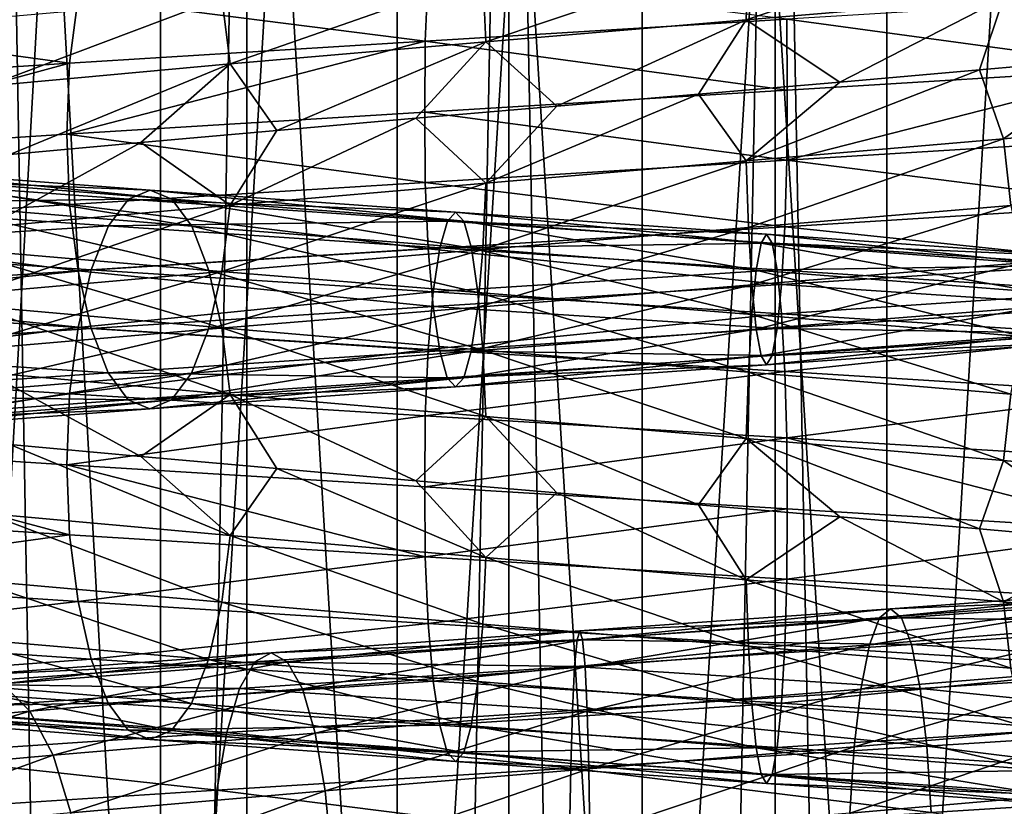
# Model space of a CAD drawing. Header units: metres. Extents: x -109 to 109, y -917 to 389.
# Tile 457 of 656: x -6 to 3, y -426 to -419. Entities that reach past the tile are written whole.
import ezdxf

# ---------------------------------------------------------------- set-up
doc = ezdxf.new("R2010")
doc.units = ezdxf.units.M
doc.layers.add('solid_24503124_XXX_01_SW0001', color=7, linetype='CONTINUOUS')
doc.layers.add('solid_24503124_XXX_01_SW0001_01', color=7, linetype='CONTINUOUS')

msp = doc.modelspace()

# ---------------------------------------------------------------- linework, layer by layer
at = {"layer": 'solid_24503124_XXX_01_SW0001'}
for points in [[(-4.3349, -399, -411.439667), (-4.3349, -434.5, -411.439667), (-6.317186, -434.5, -410.452606)], [(-6.317186, -399, -410.452606), (-4.3349, -399, -411.439667), (-6.317186, -434.5, -410.452606)], [(-6.317186, -399, -390.047394), (-6.317186, -434.5, -390.047394), (-4.3349, -434.5, -389.060333)], [(-4.3349, -399, -389.060333), (-6.317186, -399, -390.047394), (-4.3349, -434.5, -389.060333)], [(-2.204994, -399, -412.045685), (-2.204994, -434.5, -412.045685), (-4.3349, -434.5, -411.439667)], [(-4.3349, -399, -411.439667), (-2.204994, -399, -412.045685), (-4.3349, -434.5, -411.439667)], [(-4.3349, -399, -389.060333), (-4.3349, -434.5, -389.060333), (-2.204994, -434.5, -388.454315)], [(-2.204994, -399, -388.454315), (-4.3349, -399, -389.060333), (-2.204994, -434.5, -388.454315)], [(-2.204994, -434.5, -412.045685), (0, -399, -412.25), (0, -434.5, -412.25)], [(-2.204994, -399, -388.454315), (0, -434.5, -388.25), (0, -399, -388.25)], [(-2.204994, -399, -388.454315), (-2.204994, -434.5, -388.454315), (0, -434.5, -388.25)], [(-2.204994, -399, -412.045685), (0, -399, -412.25), (-2.204994, -434.5, -412.045685)], [(2.204994, -399, -412.045685), (2.204994, -434.5, -412.045685), (0, -434.5, -412.25)], [(0, -399, -412.25), (2.204994, -399, -412.045685), (0, -434.5, -412.25)], [(-5.794521, -410, 11.637158), (-5.795265, -535, 11.636799), (-3.557269, -535, 12.503851)], [(-3.557472, -410, -12.503769), (-3.557269, -535, -12.503851), (-5.795265, -535, -11.636799)], [(-3.557472, -410, -12.503769), (-5.795265, -535, -11.636799), (-5.794586, -410, -11.637126)], [(-5.794521, -410, 11.637158), (-3.557269, -535, 12.503851), (-3.557692, -410, 12.503706)], [(-3.557692, -410, 12.503706), (-3.557269, -535, 12.503851), (-1.199402, -410, 12.944548)], [(-1.199508, -410, -12.944538), (-3.557269, -535, -12.503851), (-3.557472, -410, -12.503769)], [(-1.199402, -410, 12.944548), (-3.557269, -535, 12.503851), (-1.198704, -535, 12.944597)], [(-1.199508, -410, -12.944538), (-1.198704, -535, -12.944597), (-3.557269, -535, -12.503851)], [(1.19961, -410, -12.944529), (-1.198704, -535, -12.944597), (-1.199508, -410, -12.944538)], [(1.19961, -410, -12.944529), (1.198704, -535, -12.944597), (-1.198704, -535, -12.944597)], [(-1.924948, -418.587891, 18.521029), (-5.077734, -418.786316, 17.914976), (-1.953857, -419.186493, 18.799177)], [(-3.707618, -419.391174, 13.08101), (-3.783418, -418.791962, 13.348442), (-1.434278, -418.593536, 13.800012)], [(-1.405543, -419.192749, 13.523532), (-3.707618, -419.391174, 13.08101), (-1.434278, -418.593536, 13.800012)], [(-5.077734, -418.786316, 17.914976), (-8.079342, -418.984741, 16.777199), (-5.153991, -419.384918, 18.184023)], [(-5.899307, -419.5896, 12.250237), (-6.019915, -418.990387, 12.500684), (-3.783418, -418.791962, 13.348442)], [(-3.707618, -419.391174, 13.08101), (-5.899307, -419.5896, 12.250237), (-3.783418, -418.791962, 13.348442)], [(-5.077734, -418.786316, 17.914976), (-5.153991, -419.384918, 18.184023), (-1.953857, -419.186493, 18.799177)], [(-8.079342, -418.984741, 16.777199), (-8.200678, -419.583344, 17.029158), (-5.153991, -419.384918, 18.184023)], [(0.937949, -418.994293, 13.56422), (-0.766435, -419.771088, 13.478014), (-1.405543, -419.192749, 13.523532)], [(0.937949, -418.994293, 13.56422), (0.507947, -419.662506, 13.490337), (-0.766435, -419.771088, 13.478014)], [(-1.953857, -419.186493, 18.799177), (-5.180642, -420.023254, 18.279186), (-1.956721, -419.824402, 18.898239)], [(-1.953857, -419.186493, 18.799177), (-5.153991, -419.384918, 18.184023), (-5.180642, -420.023254, 18.279186)], [(-1.405543, -419.192749, 13.523532), (-3.289145, -419.988708, 13.092402), (-3.707618, -419.391174, 13.08101)], [(-1.405543, -419.192749, 13.523532), (-2.035896, -419.879822, 13.344814), (-3.289145, -419.988708, 13.092402)], [(-1.405543, -419.192749, 13.523532), (-0.766435, -419.771088, 13.478014), (-2.035896, -419.879822, 13.344814)], [(-5.153991, -419.384918, 18.184023), (-8.239533, -420.221436, 17.120136), (-5.180642, -420.023254, 18.279186)], [(-5.153991, -419.384918, 18.184023), (-8.200678, -419.583344, 17.029158), (-8.239533, -420.221436, 17.120136)], [(-3.707618, -419.391174, 13.08101), (-5.693189, -420.206238, 12.240674), (-5.899307, -419.5896, 12.250237)], [(-3.707618, -419.391174, 13.08101), (-4.512514, -420.097565, 12.723298), (-5.693189, -420.206238, 12.240674)], [(-3.707618, -419.391174, 13.08101), (-3.289145, -419.988708, 13.092402), (-4.512514, -420.097565, 12.723298)], [(-1.405742, -420.463196, 13.525446), (-2.035896, -419.879822, 13.344814), (-0.766435, -419.771088, 13.478014)], [(-1.956721, -419.824402, 18.898239), (-5.180642, -420.023254, 18.279186), (-1.954056, -420.45694, 18.801092)], [(-3.708143, -420.661621, 13.082861), (-3.289145, -419.988708, 13.092402), (-2.035896, -419.879822, 13.344814)], [(-1.405742, -420.463196, 13.525446), (-3.708143, -420.661621, 13.082861), (-2.035896, -419.879822, 13.344814)], [(-5.180642, -420.023254, 18.279186), (-8.239533, -420.221436, 17.120136), (-5.154516, -420.655365, 18.185875)], [(-5.180642, -420.023254, 18.279186), (-5.154516, -420.655365, 18.185875), (-1.954056, -420.45694, 18.801092)], [(-3.708143, -420.661621, 13.082861), (-4.512514, -420.097565, 12.723298), (-3.289145, -419.988708, 13.092402)], [(-5.900142, -420.860046, 12.25197), (-5.693189, -420.206238, 12.240674), (-4.512514, -420.097565, 12.723298)], [(-3.708143, -420.661621, 13.082861), (-5.900142, -420.860046, 12.25197), (-4.512514, -420.097565, 12.723298)], [(-8.239533, -420.221436, 17.120136), (-8.201512, -420.85379, 17.030891), (-5.154516, -420.655365, 18.185875)], [(-7.048844, -420.328552, -14.637312), (-4.430083, -420.526978, -15.62997), (-7.358674, -420.408539, -15.280691)], [(-4.23543, -420.608582, -14.943207), (-4.430083, -420.526978, -15.62997), (-7.048844, -420.328552, -14.637312)], [(-6.739126, -420.410156, -13.994165), (-4.23543, -420.608582, -14.943207), (-7.048844, -420.328552, -14.637312)], [(-7.358674, -420.408539, -15.280691), (-4.624806, -420.606964, -16.31698), (-7.646178, -420.650116, -15.877708)], [(-4.430083, -420.526978, -15.62997), (-4.624806, -420.606964, -16.31698), (-7.358674, -420.408539, -15.280691)], [(-4.05495, -420.851776, -14.306448), (-4.23543, -420.608582, -14.943207), (-6.739126, -420.410156, -13.994165)], [(-6.451959, -420.65332, -13.397847), (-4.05495, -420.851776, -14.306448), (-6.739126, -420.410156, -13.994165)], [(-1.954056, -420.45694, 18.801092), (-5.154516, -420.655365, 18.185875), (-1.925321, -421.056122, 18.524612)], [(-3.7844, -421.260223, 13.351909), (-3.708143, -420.661621, 13.082861), (-1.405742, -420.463196, 13.525446)], [(-1.434651, -421.061768, 13.803596), (-3.7844, -421.260223, 13.351909), (-1.405742, -420.463196, 13.525446)], [(-4.430083, -420.526978, -15.62997), (-1.679427, -420.725403, -16.158722), (-4.624806, -420.606964, -16.31698)], [(-1.605635, -420.807007, -15.448727), (-1.679427, -420.725403, -16.158722), (-4.430083, -420.526978, -15.62997)], [(-4.23543, -420.608582, -14.943207), (-1.605635, -420.807007, -15.448727), (-4.430083, -420.526978, -15.62997)], [(-5.154516, -420.655365, 18.185875), (-8.201512, -420.85379, 17.030891), (-5.078717, -421.254578, 17.918442)], [(-7.646178, -420.650116, -15.877708), (-4.805497, -420.848541, -16.954485), (-7.890769, -421.0466, -16.385616)], [(-4.624806, -420.606964, -16.31698), (-4.805497, -420.848541, -16.954485), (-7.646178, -420.650116, -15.877708)], [(-3.901546, -421.249664, -13.765214), (-4.05495, -420.851776, -14.306448), (-6.451959, -420.65332, -13.397847)], [(-6.207871, -421.051239, -12.890986), (-3.901546, -421.249664, -13.765214), (-6.451959, -420.65332, -13.397847)], [(-6.021478, -421.458649, 12.50393), (-5.900142, -420.860046, 12.25197), (-3.708143, -420.661621, 13.082861)], [(-3.7844, -421.260223, 13.351909), (-6.021478, -421.458649, 12.50393), (-3.708143, -420.661621, 13.082861)], [(-5.154516, -420.655365, 18.185875), (-5.078717, -421.254578, 17.918442), (-1.925321, -421.056122, 18.524612)], [(-4.624806, -420.606964, -16.31698), (-1.753245, -420.805389, -16.868975), (-4.805497, -420.848541, -16.954485)], [(-1.679427, -420.725403, -16.158722), (-1.753245, -420.805389, -16.868975), (-4.624806, -420.606964, -16.31698)], [(-1.537215, -421.050201, -14.790426), (-1.605635, -420.807007, -15.448727), (-4.23543, -420.608582, -14.943207)], [(-4.05495, -420.851776, -14.306448), (-1.537215, -421.050201, -14.790426), (-4.23543, -420.608582, -14.943207)], [(-1.679427, -420.725403, -16.158722), (1.120717, -420.923828, -16.20734), (-1.753245, -420.805389, -16.868975)], [(1.071474, -421.005432, -15.495208), (1.120717, -420.923828, -16.20734), (-1.679427, -420.725403, -16.158722)], [(-1.605635, -420.807007, -15.448727), (1.071474, -421.005432, -15.495208), (-1.679427, -420.725403, -16.158722)], [(-1.753245, -420.805389, -16.868975), (-1.821745, -421.046967, -17.528046), (-4.805497, -420.848541, -16.954485)], [(-1.753245, -420.805389, -16.868975), (1.169978, -421.003815, -16.919729), (-1.821745, -421.046967, -17.528046)], [(1.120717, -420.923828, -16.20734), (1.169978, -421.003815, -16.919729), (-1.753245, -420.805389, -16.868975)], [(1.025817, -421.248627, -14.834927), (1.071474, -421.005432, -15.495208), (-1.605635, -420.807007, -15.448727)], [(-1.537215, -421.050201, -14.790426), (1.025817, -421.248627, -14.834927), (-1.605635, -420.807007, -15.448727)], [(-8.201512, -420.85379, 17.030891), (-8.080905, -421.453003, 16.780445), (-5.078717, -421.254578, 17.918442)], [(-4.805497, -420.848541, -16.954485), (-4.959219, -421.245026, -17.496838), (-7.890769, -421.0466, -16.385616)], [(-4.805497, -420.848541, -16.954485), (-1.821745, -421.046967, -17.528046), (-4.959219, -421.245026, -17.496838)], [(-1.47906, -421.44809, -14.230883), (-1.537215, -421.050201, -14.790426), (-4.05495, -420.851776, -14.306448)], [(-3.901546, -421.249664, -13.765214), (-1.47906, -421.44809, -14.230883), (-4.05495, -420.851776, -14.306448)], [(1.169978, -421.003815, -16.919729), (1.215689, -421.245392, -17.580782), (-1.821745, -421.046967, -17.528046)], [(-7.890769, -421.0466, -16.385616), (-4.959219, -421.245026, -17.496838), (-8.079342, -421.564362, -16.777199)], [(-3.783418, -421.768433, -13.348442), (-3.901546, -421.249664, -13.765214), (-6.207871, -421.051239, -12.890986)], [(-6.019915, -421.570007, -12.500684), (-3.783418, -421.768433, -13.348442), (-6.207871, -421.051239, -12.890986)], [(-1.925321, -421.056122, 18.524612), (-5.078717, -421.254578, 17.918442), (-1.880539, -421.57489, 18.093742)], [(-1.821745, -421.046967, -17.528046), (-1.88002, -421.443451, -18.088745), (-4.959219, -421.245026, -17.496838)], [(-3.902915, -421.777985, 13.770046), (-3.7844, -421.260223, 13.351909), (-1.434651, -421.061768, 13.803596)], [(-1.479579, -421.579529, 14.235879), (-3.902915, -421.777985, 13.770046), (-1.434651, -421.061768, 13.803596)], [(-1.821745, -421.046967, -17.528046), (1.215689, -421.245392, -17.580782), (-1.88002, -421.443451, -18.088745)], [(0.987009, -421.646515, -14.2737), (1.025817, -421.248627, -14.834927), (-1.537215, -421.050201, -14.790426)], [(-1.47906, -421.44809, -14.230883), (0.987009, -421.646515, -14.2737), (-1.537215, -421.050201, -14.790426)], [(-5.078717, -421.254578, 17.918442), (-8.080905, -421.453003, 16.780445), (-4.960589, -421.773346, 17.501671)], [(-4.959219, -421.245026, -17.496838), (-5.077734, -421.762787, -17.914976), (-8.079342, -421.564362, -16.777199)], [(-6.210051, -421.97641, 12.895513), (-6.021478, -421.458649, 12.50393), (-3.7844, -421.260223, 13.351909)], [(-3.902915, -421.777985, 13.770046), (-6.210051, -421.97641, 12.895513), (-3.7844, -421.260223, 13.351909)], [(-5.078717, -421.254578, 17.918442), (-4.960589, -421.773346, 17.501671), (-1.880539, -421.57489, 18.093742)], [(-4.959219, -421.245026, -17.496838), (-1.88002, -421.443451, -18.088745), (-5.077734, -421.762787, -17.914976)], [(-1.434278, -421.966858, -13.800012), (-1.47906, -421.44809, -14.230883), (-3.901546, -421.249664, -13.765214)], [(-3.783418, -421.768433, -13.348442), (-1.434278, -421.966858, -13.800012), (-3.901546, -421.249664, -13.765214)], [(1.215689, -421.245392, -17.580782), (1.254578, -421.641876, -18.143169), (-1.88002, -421.443451, -18.088745)], [(-8.080905, -421.453003, 16.780445), (-7.892949, -421.971771, 16.390142), (-4.960589, -421.773346, 17.501671)], [(-1.88002, -421.443451, -18.088745), (-1.924948, -421.961212, -18.521029), (-5.077734, -421.762787, -17.914976)], [(-1.88002, -421.443451, -18.088745), (1.254578, -421.641876, -18.143169), (-1.924948, -421.961212, -18.521029)], [(0.957125, -422.165314, -13.841532), (0.987009, -421.646515, -14.2737), (-1.47906, -421.44809, -14.230883)], [(-1.434278, -421.966858, -13.800012), (0.957125, -422.165314, -13.841532), (-1.47906, -421.44809, -14.230883)], [(-8.079342, -421.564362, -16.777199), (-5.077734, -421.762787, -17.914976), (-8.200678, -422.162964, -17.029158)], [(-3.707618, -422.367645, -13.08101), (-3.783418, -421.768433, -13.348442), (-6.019915, -421.570007, -12.500684)], [(-5.899307, -422.16922, -12.250237), (-3.707618, -422.367645, -13.08101), (-6.019915, -421.570007, -12.500684)], [(-1.880539, -421.57489, 18.093742), (-4.960589, -421.773346, 17.501671), (-1.822384, -421.972809, 17.534197)], [(-4.056637, -422.174469, 14.312399), (-3.902915, -421.777985, 13.770046), (-1.479579, -421.579529, 14.235879)], [(-1.537855, -421.976044, 14.796578), (-4.056637, -422.174469, 14.312399), (-1.479579, -421.579529, 14.235879)], [(1.254578, -421.641876, -18.143169), (1.284559, -422.159637, -18.576754), (-1.924948, -421.961212, -18.521029)], [(-5.077734, -421.762787, -17.914976), (-5.153991, -422.361389, -18.184023), (-8.200678, -422.162964, -17.029158)], [(-4.960589, -421.773346, 17.501671), (-7.892949, -421.971771, 16.390142), (-4.807184, -422.171234, 16.960436)], [(-6.454642, -422.372894, 13.40342), (-6.210051, -421.97641, 12.895513), (-3.902915, -421.777985, 13.770046)], [(-4.056637, -422.174469, 14.312399), (-6.454642, -422.372894, 13.40342), (-3.902915, -421.777985, 13.770046)], [(-5.077734, -421.762787, -17.914976), (-1.924948, -421.961212, -18.521029), (-5.153991, -422.361389, -18.184023)], [(-4.960589, -421.773346, 17.501671), (-4.807184, -422.171234, 16.960436), (-1.822384, -421.972809, 17.534197)], [(-1.405543, -422.566071, -13.523532), (-1.434278, -421.966858, -13.800012), (-3.783418, -421.768433, -13.348442)], [(-3.707618, -422.367645, -13.08101), (-1.405543, -422.566071, -13.523532), (-3.783418, -421.768433, -13.348442)], [(-7.892949, -421.971771, 16.390142), (-7.648861, -422.369659, 15.883281), (-4.807184, -422.171234, 16.960436)], [(-1.924948, -421.961212, -18.521029), (-1.953857, -422.559814, -18.799177), (-5.153991, -422.361389, -18.184023)], [(-1.822384, -421.972809, 17.534197), (-4.807184, -422.171234, 16.960436), (-1.753965, -422.216003, 16.875896)], [(-4.237328, -422.416046, 14.949903), (-4.056637, -422.174469, 14.312399), (-1.537855, -421.976044, 14.796578)], [(-1.606354, -422.217621, 15.455649), (-4.237328, -422.416046, 14.949903), (-1.537855, -421.976044, 14.796578)], [(-1.924948, -421.961212, -18.521029), (1.284559, -422.159637, -18.576754), (-1.953857, -422.559814, -18.799177)], [(0.937949, -422.764496, -13.56422), (0.957125, -422.165314, -13.841532), (-1.434278, -421.966858, -13.800012)], [(-1.405543, -422.566071, -13.523532), (0.937949, -422.764496, -13.56422), (-1.434278, -421.966858, -13.800012)], [(-8.200678, -422.162964, -17.029158), (-5.153991, -422.361389, -18.184023), (-8.239533, -422.801575, -17.120136)], [(-4.807184, -422.171234, 16.960436), (-7.648861, -422.369659, 15.883281), (-4.626704, -422.414429, 16.323677)], [(-6.742146, -422.614471, 14.000437), (-6.454642, -422.372894, 13.40342), (-4.056637, -422.174469, 14.312399)], [(-4.237328, -422.416046, 14.949903), (-6.742146, -422.614471, 14.000437), (-4.056637, -422.174469, 14.312399)], [(-5.899307, -422.16922, -12.250237), (-5.693189, -422.816772, -12.240674), (-4.512514, -422.925446, -12.723298)], [(-5.899307, -422.16922, -12.250237), (-4.512514, -422.925446, -12.723298), (-3.707618, -422.367645, -13.08101)], [(-4.807184, -422.171234, 16.960436), (-4.626704, -422.414429, 16.323677), (-1.753965, -422.216003, 16.875896)], [(1.284559, -422.159637, -18.576754), (1.303851, -422.75824, -18.85574), (-1.953857, -422.559814, -18.799177)], [(-1.753965, -422.216003, 16.875896), (-4.626704, -422.414429, 16.323677), (-1.680173, -422.297607, 16.165901)], [(-4.432051, -422.496033, 15.636914), (-4.237328, -422.416046, 14.949903), (-1.606354, -422.217621, 15.455649)], [(-1.680173, -422.297607, 16.165901), (-4.432051, -422.496033, 15.636914), (-1.606354, -422.217621, 15.455649)], [(-4.626704, -422.414429, 16.323677), (-4.432051, -422.496033, 15.636914), (-1.680173, -422.297607, 16.165901)], [(-5.153991, -422.361389, -18.184023), (-5.180642, -422.999756, -18.279186), (-8.239533, -422.801575, -17.120136)], [(-7.648861, -422.369659, 15.883281), (-7.361694, -422.612854, 15.286963), (-4.626704, -422.414429, 16.323677)], [(-4.626704, -422.414429, 16.323677), (-7.361694, -422.612854, 15.286963), (-4.432051, -422.496033, 15.636914)], [(-7.051976, -422.694458, 14.643816), (-6.742146, -422.614471, 14.000437), (-4.237328, -422.416046, 14.949903)], [(-4.432051, -422.496033, 15.636914), (-7.051976, -422.694458, 14.643816), (-4.237328, -422.416046, 14.949903)], [(-5.153991, -422.361389, -18.184023), (-1.953857, -422.559814, -18.799177), (-5.180642, -422.999756, -18.279186)], [(-3.707618, -422.367645, -13.08101), (-4.512514, -422.925446, -12.723298), (-3.289145, -423.034302, -13.092402)], [(-3.707618, -422.367645, -13.08101), (-3.289145, -423.034302, -13.092402), (-2.035896, -423.143188, -13.344814)], [(-3.707618, -422.367645, -13.08101), (-2.035896, -423.143188, -13.344814), (-1.405543, -422.566071, -13.523532)], [(-7.361694, -422.612854, 15.286963), (-7.051976, -422.694458, 14.643816), (-4.432051, -422.496033, 15.636914)], [(-1.953857, -422.559814, -18.799177), (-1.956721, -423.198608, -18.898239), (-5.180642, -422.999756, -18.279186)], [(-1.405543, -422.566071, -13.523532), (-2.035896, -423.143188, -13.344814), (-0.766435, -423.251923, -13.478014)], [(-1.953857, -422.559814, -18.799177), (1.303851, -422.75824, -18.85574), (-1.956721, -423.198608, -18.898239)], [(1.303851, -422.75824, -18.85574), (1.305051, -423.396271, -18.95472), (-1.956721, -423.198608, -18.898239)], [(-8.239533, -422.801575, -17.120136), (-5.154516, -423.631836, -18.185875), (-8.201512, -423.433411, -17.030891)], [(-8.239533, -422.801575, -17.120136), (-5.180642, -422.999756, -18.279186), (-5.154516, -423.631836, -18.185875)], [(-5.900142, -423.439667, -12.25197), (-3.708143, -423.638092, -13.082861), (-5.693189, -422.816772, -12.240674)], [(-3.708143, -423.638092, -13.082861), (-4.512514, -422.925446, -12.723298), (-5.693189, -422.816772, -12.240674)], [(-3.708143, -423.638092, -13.082861), (-3.289145, -423.034302, -13.092402), (-4.512514, -422.925446, -12.723298)], [(-5.180642, -422.999756, -18.279186), (-1.954056, -423.830261, -18.801092), (-5.154516, -423.631836, -18.185875)], [(-5.180642, -422.999756, -18.279186), (-1.956721, -423.198608, -18.898239), (-1.954056, -423.830261, -18.801092)], [(-3.708143, -423.638092, -13.082861), (-1.405742, -423.836517, -13.525446), (-3.289145, -423.034302, -13.092402)], [(-1.405742, -423.836517, -13.525446), (-2.035896, -423.143188, -13.344814), (-3.289145, -423.034302, -13.092402)], [(-1.405742, -423.836517, -13.525446), (-0.766435, -423.251923, -13.478014), (-2.035896, -423.143188, -13.344814)], [(-1.956721, -423.198608, -18.898239), (1.305051, -423.396271, -18.95472), (-1.954056, -423.830261, -18.801092)], [(-1.405742, -423.836517, -13.525446), (0.938082, -424.034943, -13.566141), (-0.766435, -423.251923, -13.478014)], [(0.938082, -424.034943, -13.566141), (0.507947, -423.360504, -13.490337), (-0.766435, -423.251923, -13.478014)], [(1.305051, -423.396271, -18.95472), (1.303984, -424.028687, -18.857658), (-1.954056, -423.830261, -18.801092)], [(-8.201512, -423.433411, -17.030891), (-5.154516, -423.631836, -18.185875), (-8.080905, -424.032593, -16.780445)], [(-6.021478, -424.038239, -12.50393), (-3.7844, -424.236694, -13.351909), (-5.900142, -423.439667, -12.25197)], [(-3.7844, -424.236694, -13.351909), (-3.708143, -423.638092, -13.082861), (-5.900142, -423.439667, -12.25197)], [(-5.154516, -423.631836, -18.185875), (-5.078717, -424.231049, -17.918442), (-8.080905, -424.032593, -16.780445)], [(-5.154516, -423.631836, -18.185875), (-1.954056, -423.830261, -18.801092), (-5.078717, -424.231049, -17.918442)], [(-3.7844, -424.236694, -13.351909), (-1.434651, -424.43512, -13.803596), (-3.708143, -423.638092, -13.082861)], [(-1.434651, -424.43512, -13.803596), (-1.405742, -423.836517, -13.525446), (-3.708143, -423.638092, -13.082861)], [(-1.954056, -423.830261, -18.801092), (-1.925321, -424.429474, -18.524612), (-5.078717, -424.231049, -17.918442)], [(-1.954056, -423.830261, -18.801092), (1.303984, -424.028687, -18.857658), (-1.925321, -424.429474, -18.524612)], [(-1.434651, -424.43512, -13.803596), (0.957373, -424.633545, -13.845126), (-1.405742, -423.836517, -13.525446)], [(0.957373, -424.633545, -13.845126), (0.938082, -424.034943, -13.566141), (-1.405742, -423.836517, -13.525446)], [(-8.080905, -424.032593, -16.780445), (-5.078717, -424.231049, -17.918442), (-7.892949, -424.551361, -16.390142)], [(1.303984, -424.028687, -18.857658), (1.284808, -424.627899, -18.580349), (-1.925321, -424.429474, -18.524612)], [(-6.210051, -424.556, -12.895513), (-3.902915, -424.754456, -13.770046), (-6.021478, -424.038239, -12.50393)], [(-3.902915, -424.754456, -13.770046), (-3.7844, -424.236694, -13.351909), (-6.021478, -424.038239, -12.50393)], [(-5.078717, -424.231049, -17.918442), (-4.960589, -424.749817, -17.501671), (-7.892949, -424.551361, -16.390142)], [(-5.078717, -424.231049, -17.918442), (-1.925321, -424.429474, -18.524612), (-4.960589, -424.749817, -17.501671)], [(-3.902915, -424.754456, -13.770046), (-1.479579, -424.952881, -14.235879), (-3.7844, -424.236694, -13.351909)], [(-1.479579, -424.952881, -14.235879), (-1.434651, -424.43512, -13.803596), (-3.7844, -424.236694, -13.351909)], [(-1.925321, -424.429474, -18.524612), (-1.880539, -424.948242, -18.093742), (-4.960589, -424.749817, -17.501671)], [(-1.925321, -424.429474, -18.524612), (1.284808, -424.627899, -18.580349), (-1.880539, -424.948242, -18.093742)], [(-1.479579, -424.952881, -14.235879), (0.987355, -425.151306, -14.27871), (-1.434651, -424.43512, -13.803596)], [(0.987355, -425.151306, -14.27871), (0.957373, -424.633545, -13.845126), (-1.434651, -424.43512, -13.803596)], [(-7.892949, -424.551361, -16.390142), (-4.960589, -424.749817, -17.501671), (-7.648861, -424.94928, -15.883281)], [(-6.454642, -424.952515, -13.40342), (-4.056637, -425.15094, -14.312399), (-6.210051, -424.556, -12.895513)], [(-4.056637, -425.15094, -14.312399), (-3.902915, -424.754456, -13.770046), (-6.210051, -424.556, -12.895513)], [(-0.560689, -424.495605, 16.236607), (-3.341038, -424.694031, 15.898079), (-0.585334, -424.575592, 16.950281)], [(-3.194236, -424.775635, 15.199535), (-3.341038, -424.694031, 15.898079), (-0.560689, -424.495605, 16.236607)], [(-0.536053, -424.577209, 15.523189), (-3.194236, -424.775635, 15.199535), (-0.560689, -424.495605, 16.236607)], [(-0.585334, -424.575592, 16.950281), (-3.487892, -424.774017, 16.596874), (-0.608203, -424.817169, 17.61253)], [(-3.341038, -424.694031, 15.898079), (-3.487892, -424.774017, 16.596874), (-0.585334, -424.575592, 16.950281)], [(-3.058124, -425.018829, 14.551854), (-3.194236, -424.775635, 15.199535), (-0.536053, -424.577209, 15.523189)], [(-0.51321, -424.820404, 14.861715), (-3.058124, -425.018829, 14.551854), (-0.536053, -424.577209, 15.523189)], [(1.284808, -424.627899, -18.580349), (1.254924, -425.146667, -18.14818), (-1.880539, -424.948242, -18.093742)], [(-3.341038, -424.694031, 15.898079), (-6.022411, -424.892456, 15.088911), (-3.487892, -424.774017, 16.596874)], [(-5.757793, -424.97406, 14.425921), (-6.022411, -424.892456, 15.088911), (-3.341038, -424.694031, 15.898079)], [(-3.194236, -424.775635, 15.199535), (-5.757793, -424.97406, 14.425921), (-3.341038, -424.694031, 15.898079)], [(-4.960589, -424.749817, -17.501671), (-4.807184, -425.147705, -16.960436), (-7.648861, -424.94928, -15.883281)], [(-3.487892, -424.774017, 16.596874), (-6.287125, -424.972443, 15.75214), (-3.624164, -425.015594, 17.245316)], [(-6.022411, -424.892456, 15.088911), (-6.287125, -424.972443, 15.75214), (-3.487892, -424.774017, 16.596874)], [(-5.512443, -425.217255, 13.811205), (-5.757793, -424.97406, 14.425921), (-3.194236, -424.775635, 15.199535)], [(-3.058124, -425.018829, 14.551854), (-5.512443, -425.217255, 13.811205), (-3.194236, -424.775635, 15.199535)], [(-4.960589, -424.749817, -17.501671), (-1.880539, -424.948242, -18.093742), (-4.807184, -425.147705, -16.960436)], [(-4.056637, -425.15094, -14.312399), (-1.537855, -425.349365, -14.796578), (-3.902915, -424.754456, -13.770046)], [(-1.537855, -425.349365, -14.796578), (-1.479579, -424.952881, -14.235879), (-3.902915, -424.754456, -13.770046)], [(-3.487892, -424.774017, 16.596874), (-3.624164, -425.015594, 17.245316), (-0.608203, -424.817169, 17.61253)], [(-0.608203, -424.817169, 17.61253), (-3.624164, -425.015594, 17.245316), (-0.627658, -425.213654, 18.175932)], [(-2.94243, -425.416718, 14.001336), (-3.058124, -425.018829, 14.551854), (-0.51321, -424.820404, 14.861715)], [(-0.493795, -425.218292, 14.299475), (-2.94243, -425.416718, 14.001336), (-0.51321, -424.820404, 14.861715)], [(-5.512443, -425.217255, 13.811205), (-7.802188, -425.41568, 12.658444), (-5.757793, -424.97406, 14.425921)], [(-7.648861, -424.94928, -15.883281), (-4.807184, -425.147705, -16.960436), (-7.361694, -425.192474, -15.286963)], [(-6.742146, -425.194092, -14.000437), (-4.237328, -425.392517, -14.949903), (-6.454642, -424.952515, -13.40342)], [(-6.287125, -424.972443, 15.75214), (-6.532763, -425.21402, 16.367577), (-3.624164, -425.015594, 17.245316)], [(-4.237328, -425.392517, -14.949903), (-4.056637, -425.15094, -14.312399), (-6.454642, -424.952515, -13.40342)], [(-1.880539, -424.948242, -18.093742), (-1.822384, -425.34613, -17.534197), (-4.807184, -425.147705, -16.960436)], [(-1.880539, -424.948242, -18.093742), (1.254924, -425.146667, -18.14818), (-1.822384, -425.34613, -17.534197)], [(-1.537855, -425.349365, -14.796578), (1.026243, -425.547791, -14.841097), (-1.479579, -424.952881, -14.235879)], [(1.026243, -425.547791, -14.841097), (0.987355, -425.151306, -14.27871), (-1.479579, -424.952881, -14.235879)], [(-3.624164, -425.015594, 17.245316), (-6.532763, -425.21402, 16.367577), (-3.740096, -425.412079, 17.79697)], [(-5.303899, -425.615143, 13.288707), (-5.512443, -425.217255, 13.811205), (-3.058124, -425.018829, 14.551854)], [(-2.94243, -425.416718, 14.001336), (-5.303899, -425.615143, 13.288707), (-3.058124, -425.018829, 14.551854)], [(-3.624164, -425.015594, 17.245316), (-3.740096, -425.412079, 17.79697), (-0.627658, -425.213654, 18.175932)], [(-4.807184, -425.147705, -16.960436), (-4.626704, -425.3909, -16.323677), (-7.361694, -425.192474, -15.286963)], [(-4.807184, -425.147705, -16.960436), (-1.822384, -425.34613, -17.534197), (-4.626704, -425.3909, -16.323677)], [(-4.237328, -425.392517, -14.949903), (-1.606354, -425.590942, -15.455649), (-4.056637, -425.15094, -14.312399)], [(-1.606354, -425.590942, -15.455649), (-1.537855, -425.349365, -14.796578), (-4.056637, -425.15094, -14.312399)], [(1.254924, -425.146667, -18.14818), (1.216116, -425.544556, -17.586954), (-1.822384, -425.34613, -17.534197)], [(-7.50702, -425.813599, 12.179557), (-7.802188, -425.41568, 12.658444), (-5.512443, -425.217255, 13.811205)], [(-5.303899, -425.615143, 13.288707), (-7.50702, -425.813599, 12.179557), (-5.512443, -425.217255, 13.811205)], [(-7.361694, -425.192474, -15.286963), (-4.626704, -425.3909, -16.323677), (-7.051976, -425.274078, -14.643816)], [(-7.051976, -425.274078, -14.643816), (-4.432051, -425.472504, -15.636914), (-6.742146, -425.194092, -14.000437)], [(-4.626704, -425.3909, -16.323677), (-4.432051, -425.472504, -15.636914), (-7.051976, -425.274078, -14.643816)], [(-4.432051, -425.472504, -15.636914), (-4.237328, -425.392517, -14.949903), (-6.742146, -425.194092, -14.000437)], [(-6.532763, -425.21402, 16.367577), (-6.741737, -425.610504, 16.891153), (-3.740096, -425.412079, 17.79697)], [(-0.627658, -425.213654, 18.175932), (-3.740096, -425.412079, 17.79697), (-0.642658, -425.731415, 18.610298)], [(-2.853342, -425.935486, 13.577415), (-2.94243, -425.416718, 14.001336), (-0.493795, -425.218292, 14.299475)], [(-0.478844, -425.737061, 13.866527), (-2.853342, -425.935486, 13.577415), (-0.493795, -425.218292, 14.299475)], [(-1.822384, -425.34613, -17.534197), (-1.753965, -425.589325, -16.875896), (-4.626704, -425.3909, -16.323677)], [(-1.822384, -425.34613, -17.534197), (1.216116, -425.544556, -17.586954), (-1.753965, -425.589325, -16.875896)], [(-1.606354, -425.590942, -15.455649), (1.071955, -425.789368, -15.502151), (-1.537855, -425.349365, -14.796578)], [(1.071955, -425.789368, -15.502151), (1.026243, -425.547791, -14.841097), (-1.537855, -425.349365, -14.796578)], [(-3.740096, -425.412079, 17.79697), (-6.741737, -425.610504, 16.891153), (-3.829477, -425.92984, 18.222281)], [(-5.143312, -426.133942, 12.886362), (-5.303899, -425.615143, 13.288707), (-2.94243, -425.416718, 14.001336)], [(-2.853342, -425.935486, 13.577415), (-5.143312, -426.133942, 12.886362), (-2.94243, -425.416718, 14.001336)], [(-4.626704, -425.3909, -16.323677), (-1.753965, -425.589325, -16.875896), (-4.432051, -425.472504, -15.636914)], [(-4.432051, -425.472504, -15.636914), (-1.680173, -425.670929, -16.165901), (-4.237328, -425.392517, -14.949903)], [(-1.680173, -425.670929, -16.165901), (-1.606354, -425.590942, -15.455649), (-4.237328, -425.392517, -14.949903)], [(-3.740096, -425.412079, 17.79697), (-3.829477, -425.92984, 18.222281), (-0.642658, -425.731415, 18.610298)], [(-1.753965, -425.589325, -16.875896), (-1.680173, -425.670929, -16.165901), (-4.432051, -425.472504, -15.636914)], [(1.216116, -425.544556, -17.586954), (1.170458, -425.78775, -16.926672), (-1.753965, -425.589325, -16.875896)], [(-7.279728, -426.332367, 11.810794), (-7.50702, -425.813599, 12.179557), (-5.303899, -425.615143, 13.288707)], [(-5.143312, -426.133942, 12.886362), (-7.279728, -426.332367, 11.810794), (-5.303899, -425.615143, 13.288707)], [(-6.741737, -425.610504, 16.891153), (-6.902851, -426.128265, 17.294817), (-3.829477, -425.92984, 18.222281)], [(-1.753965, -425.589325, -16.875896), (1.170458, -425.78775, -16.926672), (-1.680173, -425.670929, -16.165901)], [(-1.680173, -425.670929, -16.165901), (1.121215, -425.869354, -16.21454), (-1.606354, -425.590942, -15.455649)], [(1.121215, -425.869354, -16.21454), (1.071955, -425.789368, -15.502151), (-1.606354, -425.590942, -15.455649)], [(1.170458, -425.78775, -16.926672), (1.121215, -425.869354, -16.21454), (-1.680173, -425.670929, -16.165901)], [(-0.642658, -425.731415, 18.610298), (-3.829477, -425.92984, 18.222281), (-0.652309, -426.330017, 18.889788)], [(-2.796176, -426.534698, 13.305395), (-2.853342, -425.935486, 13.577415), (-0.478844, -425.737061, 13.866527)], [(-0.469251, -426.336273, 13.588715), (-2.796176, -426.534698, 13.305395), (-0.478844, -425.737061, 13.866527)], [(-3.829477, -425.92984, 18.222281), (-6.902851, -426.128265, 17.294817), (-3.886988, -426.528442, 18.495943)], [(-5.040267, -426.733124, 12.628187), (-5.143312, -426.133942, 12.886362), (-2.853342, -425.935486, 13.577415)], [(-2.796176, -426.534698, 13.305395), (-5.040267, -426.733124, 12.628187), (-2.853342, -425.935486, 13.577415)], [(-3.829477, -425.92984, 18.222281), (-3.886988, -426.528442, 18.495943), (-0.652309, -426.330017, 18.889788)]]:
    msp.add_3dface(points, dxfattribs=at)
at = {"layer": 'solid_24503124_XXX_01_SW0001_01'}
for points in [[(0, -399, -388.25), (0, -434.5, -388.25), (2.204994, -434.5, -388.454315)], [(2.204994, -399, -388.454315), (0, -399, -388.25), (2.204994, -434.5, -388.454315)], [(2.204994, -399, -388.454315), (2.204994, -434.5, -388.454315), (4.3349, -434.5, -389.060333)], [(4.3349, -399, -389.060333), (2.204994, -399, -388.454315), (4.3349, -434.5, -389.060333)], [(4.3349, -399, -411.439667), (4.3349, -434.5, -411.439667), (2.204994, -434.5, -412.045685)], [(2.204994, -399, -412.045685), (4.3349, -399, -411.439667), (2.204994, -434.5, -412.045685)], [(-1.199402, -410, 12.944548), (-1.198704, -535, 12.944597), (1.198704, -535, 12.944597)], [(-1.199402, -410, 12.944548), (1.198704, -535, 12.944597), (1.199402, -410, 12.944548)], [(1.199402, -410, 12.944548), (1.198704, -535, 12.944597), (3.557269, -535, 12.503851)], [(1.19961, -410, -12.944529), (3.557269, -535, -12.503851), (1.198704, -535, -12.944597)], [(1.199402, -410, 12.944548), (3.557269, -535, 12.503851), (3.557692, -410, 12.503706)], [(3.557568, -410, -12.503741), (3.557269, -535, -12.503851), (1.19961, -410, -12.944529)], [(0.937949, -418.994293, 13.56422), (0.957125, -418.395111, 13.841532), (3.320352, -418.196686, 13.470911)], [(3.25383, -418.795868, 13.201025), (0.937949, -418.994293, 13.56422), (3.320352, -418.196686, 13.470911)], [(-1.405543, -419.192749, 13.523532), (-1.434278, -418.593536, 13.800012), (0.957125, -418.395111, 13.841532)], [(0.937949, -418.994293, 13.56422), (-1.405543, -419.192749, 13.523532), (0.957125, -418.395111, 13.841532)], [(-1.924948, -418.587891, 18.521029), (-1.953857, -419.186493, 18.799177), (1.303851, -418.988068, 18.85574)], [(5.473074, -418.597443, 12.446695), (4.270405, -419.335785, 12.806462), (3.25383, -418.795868, 13.201025)], [(3.25383, -418.795868, 13.201025), (1.779631, -419.553772, 13.381488), (0.937949, -418.994293, 13.56422)], [(4.523177, -418.789612, 18.350859), (1.303851, -418.988068, 18.85574), (4.544806, -419.428101, 18.447306)], [(3.25383, -418.795868, 13.201025), (3.039556, -419.444702, 13.15252), (1.779631, -419.553772, 13.381488)], [(3.25383, -418.795868, 13.201025), (4.270405, -419.335785, 12.806462), (3.039556, -419.444702, 13.15252)], [(1.303851, -418.988068, 18.85574), (-1.953857, -419.186493, 18.799177), (1.305051, -419.62674, 18.95472)], [(0.937949, -418.994293, 13.56422), (1.779631, -419.553772, 13.381488), (0.507947, -419.662506, 13.490337)], [(1.303851, -418.988068, 18.85574), (1.305051, -419.62674, 18.95472), (4.544806, -419.428101, 18.447306)], [(-1.953857, -419.186493, 18.799177), (-1.956721, -419.824402, 18.898239), (1.305051, -419.62674, 18.95472)], [(3.25429, -420.066315, 13.202894), (3.039556, -419.444702, 13.15252), (4.270405, -419.335785, 12.806462)], [(5.473848, -419.867889, 12.448458), (3.25429, -420.066315, 13.202894), (4.270405, -419.335785, 12.806462)], [(0.938082, -420.26474, 13.566141), (1.779631, -419.553772, 13.381488), (3.039556, -419.444702, 13.15252)], [(3.25429, -420.066315, 13.202894), (0.938082, -420.26474, 13.566141), (3.039556, -419.444702, 13.15252)], [(4.544806, -419.428101, 18.447306), (1.303984, -420.258514, 18.857658), (4.523637, -420.060059, 18.352726)], [(4.544806, -419.428101, 18.447306), (1.305051, -419.62674, 18.95472), (1.303984, -420.258514, 18.857658)], [(0.938082, -420.26474, 13.566141), (0.507947, -419.662506, 13.490337), (1.779631, -419.553772, 13.381488)], [(1.305051, -419.62674, 18.95472), (-1.956721, -419.824402, 18.898239), (1.303984, -420.258514, 18.857658)], [(-1.405742, -420.463196, 13.525446), (-0.766435, -419.771088, 13.478014), (0.507947, -419.662506, 13.490337)], [(0.938082, -420.26474, 13.566141), (-1.405742, -420.463196, 13.525446), (0.507947, -419.662506, 13.490337)], [(-1.956721, -419.824402, 18.898239), (-1.954056, -420.45694, 18.801092), (1.303984, -420.258514, 18.857658)], [(3.321214, -420.664917, 13.474409), (3.25429, -420.066315, 13.202894), (5.473848, -419.867889, 12.448458)], [(0.957373, -420.863342, 13.845126), (0.938082, -420.26474, 13.566141), (3.25429, -420.066315, 13.202894)], [(3.321214, -420.664917, 13.474409), (0.957373, -420.863342, 13.845126), (3.25429, -420.066315, 13.202894)], [(4.523637, -420.060059, 18.352726), (1.303984, -420.258514, 18.857658), (4.457115, -420.659271, 18.08284)], [(1.303984, -420.258514, 18.857658), (-1.954056, -420.45694, 18.801092), (1.284808, -420.857697, 18.580349)], [(-1.434651, -421.061768, 13.803596), (-1.405742, -420.463196, 13.525446), (0.938082, -420.26474, 13.566141)], [(0.957373, -420.863342, 13.845126), (-1.434651, -421.061768, 13.803596), (0.938082, -420.26474, 13.566141)], [(1.303984, -420.258514, 18.857658), (1.284808, -420.857697, 18.580349), (4.457115, -420.659271, 18.08284)], [(-1.954056, -420.45694, 18.801092), (-1.925321, -421.056122, 18.524612), (1.284808, -420.857697, 18.580349)], [(0.987355, -421.381104, 14.27871), (0.957373, -420.863342, 13.845126), (3.321214, -420.664917, 13.474409)], [(3.425224, -421.182678, 13.896384), (0.987355, -421.381104, 14.27871), (3.321214, -420.664917, 13.474409)], [(4.457115, -420.659271, 18.08284), (1.284808, -420.857697, 18.580349), (4.353445, -421.17804, 17.662245)], [(1.284808, -420.857697, 18.580349), (-1.925321, -421.056122, 18.524612), (1.254924, -421.376465, 18.14818)], [(-1.479579, -421.579529, 14.235879), (-1.434651, -421.061768, 13.803596), (0.957373, -420.863342, 13.845126)], [(0.987355, -421.381104, 14.27871), (-1.479579, -421.579529, 14.235879), (0.957373, -420.863342, 13.845126)], [(1.071474, -421.005432, -15.495208), (3.717041, -421.203857, -15.080308), (1.120717, -420.923828, -16.20734)], [(1.120717, -420.923828, -16.20734), (3.88787, -421.122253, -15.773372), (1.169978, -421.003815, -16.919729)], [(3.717041, -421.203857, -15.080308), (3.88787, -421.122253, -15.773372), (1.120717, -420.923828, -16.20734)], [(1.284808, -420.857697, 18.580349), (1.254924, -421.376465, 18.14818), (4.353445, -421.17804, 17.662245)], [(1.025817, -421.248627, -14.834927), (3.558651, -421.447052, -14.437707), (1.071474, -421.005432, -15.495208)], [(3.558651, -421.447052, -14.437707), (3.717041, -421.203857, -15.080308), (1.071474, -421.005432, -15.495208)], [(1.169978, -421.003815, -16.919729), (4.05876, -421.20224, -16.466686), (1.215689, -421.245392, -17.580782)], [(3.88787, -421.122253, -15.773372), (4.05876, -421.20224, -16.466686), (1.169978, -421.003815, -16.919729)], [(-1.925321, -421.056122, 18.524612), (-1.880539, -421.57489, 18.093742), (1.254924, -421.376465, 18.14818)], [(1.026243, -421.777588, 14.841097), (0.987355, -421.381104, 14.27871), (3.425224, -421.182678, 13.896384)], [(3.560131, -421.579163, 14.443712), (1.026243, -421.777588, 14.841097), (3.425224, -421.182678, 13.896384)], [(4.353445, -421.17804, 17.662245), (1.254924, -421.376465, 18.14818), (4.218816, -421.575928, 17.116045)], [(0.987009, -421.646515, -14.2737), (3.424022, -421.844971, -13.891507), (1.025817, -421.248627, -14.834927)], [(3.424022, -421.844971, -13.891507), (3.558651, -421.447052, -14.437707), (1.025817, -421.248627, -14.834927)], [(4.05876, -421.20224, -16.466686), (4.217336, -421.443848, -17.110039), (1.215689, -421.245392, -17.580782)], [(1.215689, -421.245392, -17.580782), (4.217336, -421.443848, -17.110039), (1.254578, -421.641876, -18.143169)], [(1.254924, -421.376465, 18.14818), (-1.880539, -421.57489, 18.093742), (1.216116, -421.774384, 17.586954)], [(1.254924, -421.376465, 18.14818), (1.216116, -421.774384, 17.586954), (4.218816, -421.575928, 17.116045)], [(-1.537855, -421.976044, 14.796578), (-1.479579, -421.579529, 14.235879), (0.987355, -421.381104, 14.27871)], [(1.026243, -421.777588, 14.841097), (-1.537855, -421.976044, 14.796578), (0.987355, -421.381104, 14.27871)], [(4.217336, -421.443848, -17.110039), (4.352243, -421.840332, -17.657368), (1.254578, -421.641876, -18.143169)], [(-1.880539, -421.57489, 18.093742), (-1.822384, -421.972809, 17.534197), (1.216116, -421.774384, 17.586954)], [(1.071955, -422.019165, 15.502151), (1.026243, -421.777588, 14.841097), (3.560131, -421.579163, 14.443712)], [(3.718707, -421.82074, 15.087066), (1.071955, -422.019165, 15.502151), (3.560131, -421.579163, 14.443712)], [(4.218816, -421.575928, 17.116045), (1.216116, -421.774384, 17.586954), (4.060426, -421.819122, 16.473444)], [(1.254578, -421.641876, -18.143169), (4.352243, -421.840332, -17.657368), (1.284559, -422.159637, -18.576754)], [(0.957125, -422.165314, -13.841532), (3.320352, -422.363739, -13.470911), (0.987009, -421.646515, -14.2737)], [(3.320352, -422.363739, -13.470911), (3.424022, -421.844971, -13.891507), (0.987009, -421.646515, -14.2737)], [(1.216116, -421.774384, 17.586954), (-1.822384, -421.972809, 17.534197), (1.170458, -422.017578, 16.926672)], [(-1.606354, -422.217621, 15.455649), (-1.537855, -421.976044, 14.796578), (1.026243, -421.777588, 14.841097)], [(1.071955, -422.019165, 15.502151), (-1.606354, -422.217621, 15.455649), (1.026243, -421.777588, 14.841097)], [(1.121215, -422.099152, 16.21454), (1.071955, -422.019165, 15.502151), (3.718707, -421.82074, 15.087066)], [(3.889597, -421.900726, 15.78038), (1.121215, -422.099152, 16.21454), (3.718707, -421.82074, 15.087066)], [(1.216116, -421.774384, 17.586954), (1.170458, -422.017578, 16.926672), (4.060426, -421.819122, 16.473444)], [(4.060426, -421.819122, 16.473444), (1.170458, -422.017578, 16.926672), (3.889597, -421.900726, 15.78038)], [(1.170458, -422.017578, 16.926672), (1.121215, -422.099152, 16.21454), (3.889597, -421.900726, 15.78038)], [(4.352243, -421.840332, -17.657368), (4.456253, -422.358093, -18.079342), (1.284559, -422.159637, -18.576754)], [(-1.822384, -421.972809, 17.534197), (-1.753965, -422.216003, 16.875896), (1.170458, -422.017578, 16.926672)], [(1.170458, -422.017578, 16.926672), (-1.753965, -422.216003, 16.875896), (1.121215, -422.099152, 16.21454)], [(-1.680173, -422.297607, 16.165901), (-1.606354, -422.217621, 15.455649), (1.071955, -422.019165, 15.502151)], [(1.121215, -422.099152, 16.21454), (-1.680173, -422.297607, 16.165901), (1.071955, -422.019165, 15.502151)], [(-1.753965, -422.216003, 16.875896), (-1.680173, -422.297607, 16.165901), (1.121215, -422.099152, 16.21454)], [(0.937949, -422.764496, -13.56422), (3.25383, -422.962921, -13.201025), (0.957125, -422.165314, -13.841532)], [(3.25383, -422.962921, -13.201025), (3.320352, -422.363739, -13.470911), (0.957125, -422.165314, -13.841532)], [(1.284559, -422.159637, -18.576754), (4.456253, -422.358093, -18.079342), (1.303851, -422.75824, -18.85574)], [(4.456253, -422.358093, -18.079342), (4.523177, -422.956696, -18.350859), (1.303851, -422.75824, -18.85574)], [(3.25383, -422.962921, -13.201025), (5.473074, -423.161377, -12.446695), (3.320352, -422.363739, -13.470911)], [(-1.405543, -422.566071, -13.523532), (-0.766435, -423.251923, -13.478014), (0.507947, -423.360504, -13.490337)], [(-1.405543, -422.566071, -13.523532), (0.507947, -423.360504, -13.490337), (0.937949, -422.764496, -13.56422)], [(0.937949, -422.764496, -13.56422), (0.507947, -423.360504, -13.490337), (1.779631, -423.469238, -13.381488)], [(0.937949, -422.764496, -13.56422), (1.779631, -423.469238, -13.381488), (3.039556, -423.578308, -13.15252)], [(0.937949, -422.764496, -13.56422), (3.039556, -423.578308, -13.15252), (3.25383, -422.962921, -13.201025)], [(1.303851, -422.75824, -18.85574), (4.544806, -423.59491, -18.447306), (1.305051, -423.396271, -18.95472)], [(1.303851, -422.75824, -18.85574), (4.523177, -422.956696, -18.350859), (4.544806, -423.59491, -18.447306)], [(3.25383, -422.962921, -13.201025), (3.039556, -423.578308, -13.15252), (4.270405, -423.687225, -12.806462)], [(3.25383, -422.962921, -13.201025), (4.270405, -423.687225, -12.806462), (5.473074, -423.161377, -12.446695)], [(0.938082, -424.034943, -13.566141), (1.779631, -423.469238, -13.381488), (0.507947, -423.360504, -13.490337)], [(1.305051, -423.396271, -18.95472), (4.544806, -423.59491, -18.447306), (1.303984, -424.028687, -18.857658)], [(0.938082, -424.034943, -13.566141), (3.25429, -424.233368, -13.202894), (1.779631, -423.469238, -13.381488)], [(3.25429, -424.233368, -13.202894), (3.039556, -423.578308, -13.15252), (1.779631, -423.469238, -13.381488)], [(3.25429, -424.233368, -13.202894), (4.270405, -423.687225, -12.806462), (3.039556, -423.578308, -13.15252)], [(4.544806, -423.59491, -18.447306), (4.523637, -424.227142, -18.352726), (1.303984, -424.028687, -18.857658)], [(3.25429, -424.233368, -13.202894), (5.473848, -424.431824, -12.448458), (4.270405, -423.687225, -12.806462)], [(3.321214, -424.83197, -13.474409), (3.25429, -424.233368, -13.202894), (0.938082, -424.034943, -13.566141)], [(0.957373, -424.633545, -13.845126), (3.321214, -424.83197, -13.474409), (0.938082, -424.034943, -13.566141)], [(1.303984, -424.028687, -18.857658), (4.523637, -424.227142, -18.352726), (1.284808, -424.627899, -18.580349)], [(2.137902, -424.378784, 15.383871), (2.236156, -424.29718, 16.090885), (4.967018, -424.098724, 15.468005)], [(4.748773, -424.180328, 14.788359), (2.137902, -424.378784, 15.383871), (4.967018, -424.098724, 15.468005)], [(4.967018, -424.098724, 15.468005), (2.236156, -424.29718, 16.090885), (5.185341, -424.178711, 16.147898)], [(2.046802, -424.621948, 14.728334), (2.137902, -424.378784, 15.383871), (4.748773, -424.180328, 14.788359)], [(4.546418, -424.423523, 14.158198), (2.046802, -424.621948, 14.728334), (4.748773, -424.180328, 14.788359)], [(2.236156, -424.29718, 16.090885), (2.334446, -424.377167, 16.798157), (5.185341, -424.178711, 16.147898)], [(5.185341, -424.178711, 16.147898), (2.334446, -424.377167, 16.798157), (5.387933, -424.420288, 16.778795)], [(2.236156, -424.29718, 16.090885), (-0.560689, -424.495605, 16.236607), (2.334446, -424.377167, 16.798157)], [(-0.536053, -424.577209, 15.523189), (-0.560689, -424.495605, 16.236607), (2.236156, -424.29718, 16.090885)], [(2.137902, -424.378784, 15.383871), (-0.536053, -424.577209, 15.523189), (2.236156, -424.29718, 16.090885)], [(4.523637, -424.227142, -18.352726), (4.457115, -424.826324, -18.08284), (1.284808, -424.627899, -18.580349)], [(5.586417, -425.030396, -12.704458), (5.473848, -424.431824, -12.448458), (3.25429, -424.233368, -13.202894)], [(3.321214, -424.83197, -13.474409), (5.586417, -425.030396, -12.704458), (3.25429, -424.233368, -13.202894)], [(2.334446, -424.377167, 16.798157), (-0.585334, -424.575592, 16.950281), (2.425653, -424.618744, 17.45446)], [(-0.560689, -424.495605, 16.236607), (-0.585334, -424.575592, 16.950281), (2.334446, -424.377167, 16.798157)], [(-0.51321, -424.820404, 14.861715), (-0.536053, -424.577209, 15.523189), (2.137902, -424.378784, 15.383871)], [(2.046802, -424.621948, 14.728334), (-0.51321, -424.820404, 14.861715), (2.137902, -424.378784, 15.383871)], [(2.334446, -424.377167, 16.798157), (2.425653, -424.618744, 17.45446), (5.387933, -424.420288, 16.778795)], [(1.969368, -425.019867, 14.171139), (2.046802, -424.621948, 14.728334), (4.546418, -424.423523, 14.158198)], [(4.37442, -424.821442, 13.622572), (1.969368, -425.019867, 14.171139), (4.546418, -424.423523, 14.158198)], [(5.387933, -424.420288, 16.778795), (2.425653, -424.618744, 17.45446), (5.560286, -424.816803, 17.315527)], [(-0.585334, -424.575592, 16.950281), (-0.608203, -424.817169, 17.61253), (2.425653, -424.618744, 17.45446)], [(2.425653, -424.618744, 17.45446), (-0.608203, -424.817169, 17.61253), (2.503246, -425.015228, 18.012806)], [(-0.493795, -425.218292, 14.299475), (-0.51321, -424.820404, 14.861715), (2.046802, -424.621948, 14.728334)], [(1.969368, -425.019867, 14.171139), (-0.493795, -425.218292, 14.299475), (2.046802, -424.621948, 14.728334)], [(3.425224, -425.349731, -13.896384), (3.321214, -424.83197, -13.474409), (0.957373, -424.633545, -13.845126)], [(0.987355, -425.151306, -14.27871), (3.425224, -425.349731, -13.896384), (0.957373, -424.633545, -13.845126)], [(1.284808, -424.627899, -18.580349), (4.457115, -424.826324, -18.08284), (1.254924, -425.146667, -18.14818)], [(2.425653, -424.618744, 17.45446), (2.503246, -425.015228, 18.012806), (5.560286, -424.816803, 17.315527)], [(-0.608203, -424.817169, 17.61253), (-0.627658, -425.213654, 18.175932), (2.503246, -425.015228, 18.012806)], [(4.457115, -424.826324, -18.08284), (4.353445, -425.345093, -17.662245), (1.254924, -425.146667, -18.14818)], [(1.909741, -425.538635, 13.742077), (1.969368, -425.019867, 14.171139), (4.37442, -424.821442, 13.622572)], [(4.241975, -425.34021, 13.210119), (1.909741, -425.538635, 13.742077), (4.37442, -424.821442, 13.622572)], [(5.560286, -424.816803, 17.315527), (2.503246, -425.015228, 18.012806), (5.693165, -425.334564, 17.729334)], [(2.503246, -425.015228, 18.012806), (-0.627658, -425.213654, 18.175932), (2.563069, -425.53299, 18.443275)], [(-0.478844, -425.737061, 13.866527), (-0.493795, -425.218292, 14.299475), (1.969368, -425.019867, 14.171139)], [(1.909741, -425.538635, 13.742077), (-0.478844, -425.737061, 13.866527), (1.969368, -425.019867, 14.171139)], [(2.503246, -425.015228, 18.012806), (2.563069, -425.53299, 18.443275), (5.693165, -425.334564, 17.729334)], [(3.560131, -425.746216, -14.443712), (3.425224, -425.349731, -13.896384), (0.987355, -425.151306, -14.27871)], [(1.026243, -425.547791, -14.841097), (3.560131, -425.746216, -14.443712), (0.987355, -425.151306, -14.27871)], [(1.254924, -425.146667, -18.14818), (4.353445, -425.345093, -17.662245), (1.216116, -425.544556, -17.586954)], [(-0.627658, -425.213654, 18.175932), (-0.642658, -425.731415, 18.610298), (2.563069, -425.53299, 18.443275)], [(4.353445, -425.345093, -17.662245), (4.218816, -425.743011, -17.116045), (1.216116, -425.544556, -17.586954)], [(1.87148, -426.137848, 13.466759), (1.909741, -425.538635, 13.742077), (4.241975, -425.34021, 13.210119)], [(4.156989, -425.939392, 12.945458), (1.87148, -426.137848, 13.466759), (4.241975, -425.34021, 13.210119)], [(5.693165, -425.334564, 17.729334), (2.563069, -425.53299, 18.443275), (5.778665, -425.933136, 17.995592)], [(2.563069, -425.53299, 18.443275), (-0.642658, -425.731415, 18.610298), (2.601561, -426.131592, 18.720257)], [(-0.469251, -426.336273, 13.588715), (-0.478844, -425.737061, 13.866527), (1.909741, -425.538635, 13.742077)], [(1.87148, -426.137848, 13.466759), (-0.469251, -426.336273, 13.588715), (1.909741, -425.538635, 13.742077)], [(1.216116, -425.544556, -17.586954), (4.218816, -425.743011, -17.116045), (1.170458, -425.78775, -16.926672)], [(2.563069, -425.53299, 18.443275), (2.601561, -426.131592, 18.720257), (5.778665, -425.933136, 17.995592)], [(3.718707, -425.987793, -15.087066), (3.560131, -425.746216, -14.443712), (1.026243, -425.547791, -14.841097)], [(1.071955, -425.789368, -15.502151), (3.718707, -425.987793, -15.087066), (1.026243, -425.547791, -14.841097)], [(-0.642658, -425.731415, 18.610298), (-0.652309, -426.330017, 18.889788), (2.601561, -426.131592, 18.720257)], [(3.889597, -426.06778, -15.78038), (3.718707, -425.987793, -15.087066), (1.071955, -425.789368, -15.502151)], [(1.121215, -425.869354, -16.21454), (3.889597, -426.06778, -15.78038), (1.071955, -425.789368, -15.502151)], [(1.170458, -425.78775, -16.926672), (4.060426, -425.986206, -16.473444), (1.121215, -425.869354, -16.21454)], [(4.218816, -425.743011, -17.116045), (4.060426, -425.986206, -16.473444), (1.170458, -425.78775, -16.926672)], [(4.060426, -425.986206, -16.473444), (3.889597, -426.06778, -15.78038), (1.121215, -425.869354, -16.21454)], [(4.156989, -425.939392, 12.945458), (2.291537, -426.732574, 13.303241), (1.87148, -426.137848, 13.466759)], [(4.156989, -425.939392, 12.945458), (3.540513, -426.623627, 13.026772), (2.291537, -426.732574, 13.303241)], [(5.778665, -425.933136, 17.995592), (2.601561, -426.131592, 18.720257), (5.809023, -426.571503, 18.08964)]]:
    msp.add_3dface(points, dxfattribs=at)

doc.saveas('drawing.dxf')
